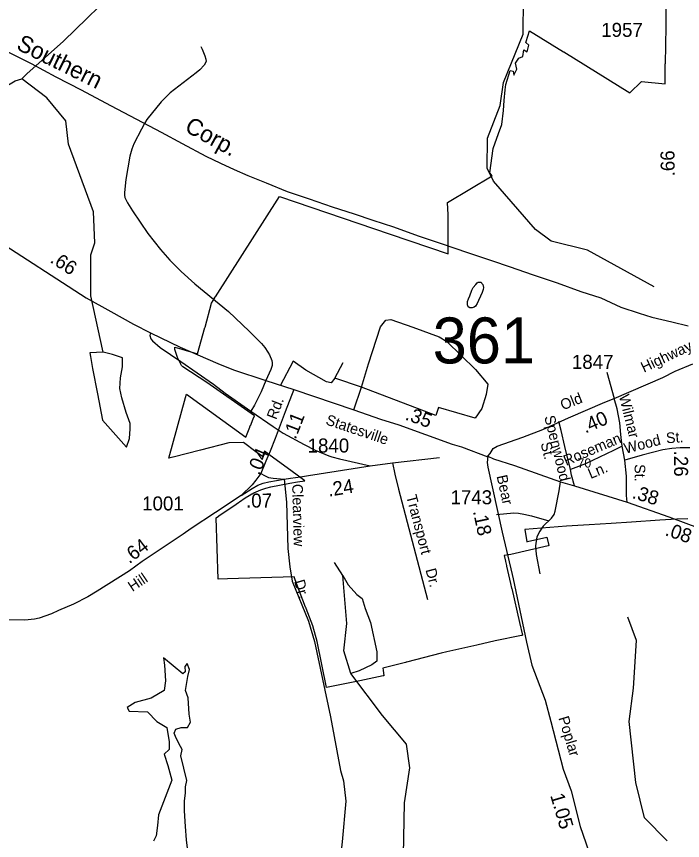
# Model space of a CAD drawing. Extents: x 1473865 to 1648260, y 639067 to 773536.
# Drawn here: x 1494705 to 1500653, y 721047 to 728401 of the extents above; entities that cross this region are included whole.
import ezdxf

# ---------------------------------------------------------------- set-up
doc = ezdxf.new("R2010")
doc.units = 0
for name, color, linetype in [('Exist Boundary Political City Limit New', 7, 'Continuous'), ('Exist Hydrographic Creek Single Shore', 7, 'Continuous'), ('Exist Hydrographic Misc Water Feature', 7, 'Continuous'), ('Exist Railroad Mainline', 7, 'Continuous'), ('Exist Railroad Mainline Label', 7, 'Continuous'), ('Exist Road Non-System Type 51', 7, 'Continuous'), ('Exist Road Non-System Type 51 Label', 7, 'Continuous'), ('Exist Road Primary US Attributed', 7, 'Continuous'), ('Exist Road Primary US Label', 7, 'Continuous'), ('Exist Road Primary US Mileage Hundredths English Label', 7, 'Continuous'), ('Exist Road Secondary Mileage Hundredths English Label', 7, 'Continuous'), ('Exist Road Secondary Structure Standard Bridge Number Label', 7, 'Continuous'), ('Exist Road Secondary Type 51 Attributed', 7, 'Continuous'), ('Exist Road Secondary Type 51 Label', 7, 'Continuous'), ('Exist Road Secondary Type 51 Number Label', 7, 'Continuous'), ('Map Preparation Boundary City Limit Buffer Line', 7, 'Continuous')]:
    doc.layers.add(name, color=color, linetype=linetype)

msp = doc.modelspace()

# ---------------------------------------------------------------- linework, layer by layer
at = {"layer": 'Exist Boundary Political City Limit New'}
for points in [[(1496390, 725626.9), (1496446.2, 725842.8), (1496477.1, 725891.1), (1496470.2, 725895.9), (1496481, 725897.2), (1497053.1, 726794.4), (1498041.6, 726457.1), (1498558.8, 726280.9), (1498559.1, 726630.9), (1498555.2, 726739.3), (1498951.5, 726978.3), (1498931.2, 727006.6), (1498962.4, 727222.7), (1499007.9, 727356.3), (1499039.6, 727435.4), (1499053.4, 727561.4), (1499060.1, 727649.6), (1499069.2, 727747.2), (1499073.4, 727792.6), (1499113.1, 727917), (1499140.5, 727912.7), (1499147.2, 727876.9), (1499171.6, 727929.8), (1499160.9, 727982.6), (1499192.2, 728028.4), (1499225.2, 728043), (1499234.2, 728102.6), (1499264, 728086.2), (1499279.8, 728143.7), (1499252.8, 728168.7), (1499255.9, 728178.4), (1499286.1, 728271.4), (1499591, 728085), (1499593, 728084.5), (1500182.9, 727719.8), (1500286.8, 727820.2), (1500496.6, 727799.8), (1500496.4, 727976.5), (1500500.9, 727977.9), (1500506, 728310), (1500503.5, 728665.1)], [(1500449.1, 723905.9), (1500197.8, 723889.1), (1500014.2, 723875.4), (1499818.4, 723863.4), (1499615.5, 723851.3), (1499244.9, 723821.5), (1499262, 723713.4), (1499267.5, 723713.7), (1499441.2, 723753.7), (1499458.9, 723679.2), (1499452.2, 723677.6), (1499119.1, 723598.1), (1499059.6, 723589.4), (1499071.2, 723538.6), (1499071.9, 723536.1), (1499079.9, 723501.4), (1499081.5, 723496.4), (1499081.1, 723495.8), (1499117.1, 723339.4), (1499126.2, 723297.4), (1499126.9, 723297.1), (1499198, 722991.4), (1499225, 722879.1), (1499216.5, 722877.3), (1499216.9, 722875.6), (1499214.6, 722876.9), (1498979.1, 722827.8), (1498817.1, 722791.4), (1498547.9, 722730.8), (1498496.4, 722719.1), (1498186.5, 722638.2), (1498185.9, 722637.4), (1498177.8, 722635.9), (1497977.5, 722583.9), (1497978, 722568.3), (1497979.8, 722567.2), (1497985.5, 722517.2), (1497979.5, 722515.9), (1497770, 722472.3), (1497474.2, 722410.8), (1497390.9, 722822.1), (1497349.9, 722963.4), (1497290.4, 723118.1), (1497289, 723126.7), (1497286, 723128.9), (1497214.5, 723315.7), (1497210.5, 723325.8), (1497201.6, 723349.2), (1497190.6, 723380.5), (1497185.1, 723400.9), (1496587.9, 723380.5), (1496505.4, 723377.7), (1496486.5, 723927.2), (1496509.5, 723942.7), (1496510.9, 723943.7), (1496665.5, 724048.1), (1496686.2, 724062.2), (1496694.6, 724067.6), (1496695.2, 724068.3), (1496746.6, 724103.4), (1496782.1, 724125.7), (1496806.9, 724139.4), (1496808.2, 724140.3), (1496823.9, 724148.2), (1496886.5, 724175.6), (1496932.5, 724191.2), (1496976.4, 724202.9), (1497145.8, 724236.7), (1497215.5, 724248.1), (1497279.1, 724257.4), (1497154.4, 724349.8), (1496969.2, 724482.9), (1496920.2, 724521.8), (1496901.9, 724473.4), (1496843.4, 724516.1), (1496732.2, 724597.2), (1496600.9, 724594.6), (1496348.9, 724530.8), (1496102.6, 724468.7), (1496103.1, 724470.8), (1496099.8, 724467.8), (1496066, 724459.2), (1496213.5, 725000), (1496222, 725031.1), (1496751.6, 724644.9), (1496789.4, 724735.6), (1496790.6, 724749.6), (1496794.4, 724747.8), (1496819.8, 724809.1), (1496831.5, 724837.4), (1496403.4, 725132.7), (1496189, 725273.8), (1496177.6, 725284.4), (1496143.1, 725356.9), (1496120.2, 725428.4), (1496120.2, 725448.9), (1496180.5, 725430.6), (1496322, 725390.1), (1496386.6, 725625.6), (1496390, 725626.9)], [(1500700.1, 723916.1), (1500602.1, 723915.4), (1500449.1, 723905.9)]]:
    msp.add_lwpolyline(points, dxfattribs=at)
at = {"layer": 'Exist Hydrographic Creek Single Shore'}
for points in [[(1494753.1, 727842.6), (1494796.3, 727889.7), (1495125.1, 728179.7), (1495651.1, 728694.3), (1496280.1, 729426.8), (1496688.7, 729722.6), (1496889.2, 729883.7)], [(1493731.2, 727297.1), (1493774.5, 727305.2), (1494259.3, 727569.9), (1494694.1, 727827.3), (1494753.1, 727842.6)], [(1498225.1, 716821.8), (1498237.1, 717021.8), (1498206.1, 717147.2), (1498179.1, 717521.8), (1498240.1, 718170.6), (1498225.1, 718279.2), (1498110.1, 718399.7), (1498030.1, 718581.9), (1498016.1, 718749.6), (1498042.1, 719766.7), (1498113.1, 720008.1), (1498119.1, 720392.1), (1498197.2, 720580.9), (1498161.2, 720916.4), (1498169.2, 721382.4), (1498216.1, 721696.5), (1498187.1, 721907.2), (1497974.2, 722161), (1497689.8, 722537.2), (1497627.4, 722738.4), (1497655.1, 722984.6), (1497620.5, 723411.1), (1497544.3, 723528.9)]]:
    msp.add_lwpolyline(points, dxfattribs=at)
at = {"layer": 'Exist Hydrographic Misc Water Feature'}
for points in [[(1500399.2, 725988.8), (1499804.1, 726316), (1499480.2, 726394.7), (1499340.2, 726499.3), (1498964.2, 726930.3), (1498908.2, 727046.4), (1498912.2, 727315.4), (1499025.2, 727605.3), (1499054.2, 727811.5), (1499228.2, 728241.3), (1499233.2, 728559.6)], [(1495478.1, 725405.4), (1495370.1, 725906.5), (1495368.2, 726274.2), (1495403.1, 726381.8), (1495391.1, 726657.8), (1495168.1, 727259.7), (1495146.1, 727470.2), (1494975.1, 727673.9), (1494753.1, 727842.6)], [(1498838.1, 726029.2), (1498853.8, 726028.9), (1498859.8, 726018.7), (1498870.8, 726007.3), (1498874.8, 725981.4), (1498872.2, 725964.1), (1498862.7, 725936.9), (1498847.4, 725903.6), (1498832, 725865.3), (1498818.1, 725839.9), (1498804.7, 725816.6), (1498792.7, 725807.4), (1498774.2, 725801.6), (1498753.5, 725800.9), (1498739, 725808.5), (1498733.8, 725827.7), (1498731.6, 725858), (1498741.6, 725880.2), (1498754, 725908.4), (1498770.7, 725958.4), (1498784.5, 725981.1), (1498805.9, 726009.2), (1498818.5, 726022.9), (1498828.7, 726030), (1498838.1, 726029.2)], [(1495478.1, 725405.4), (1495360.8, 725400.1), (1495365.1, 725365.7), (1495382.3, 725260.5), (1495427.4, 725032.8), (1495472.4, 724796.5), (1495687.1, 724555.9), (1495712.8, 724635.4), (1495721.4, 724719.2), (1495721.4, 724768.6), (1495682.8, 724867.4), (1495646.3, 724996.3), (1495629.1, 725080), (1495633.4, 725174.5), (1495650.6, 725273.4), (1495652.7, 725355), (1495562.6, 725385.1), (1495478.1, 725405.4)], [(1497620.5, 723411.1), (1497665.5, 723327.8), (1497745.2, 723241.1), (1497790.3, 723206.5), (1497818, 723116.3), (1497866.5, 722991.5), (1497921.9, 722731.4), (1497921.9, 722648.2), (1497876.9, 722613.5), (1497766, 722561.5), (1497689.8, 722537.2)], [(1500516.3, 721043.3), (1500313, 721249.8), (1500237.2, 721565.6), (1500176.7, 722107.4), (1500216.1, 722404.9), (1500240.4, 722833.1), (1500165.1, 723039.2)], [(1496232.4, 720977.4), (1496223.1, 721052), (1496213.8, 721173.2), (1496204.5, 721313), (1496204.5, 721399.3), (1496213.7, 721473), (1496213.7, 721524.3), (1496225.3, 721582.5), (1496171.8, 721801.6), (1496183.4, 721857.6), (1496169.3, 721884.4), (1496132, 721961.3), (1496113.4, 722005.5), (1496127.4, 722040.5), (1496176.3, 722054.5), (1496232.1, 722054.5), (1496260.1, 722103.4), (1496246.1, 722173.3), (1496236.8, 722320.2), (1496213.5, 722385.4), (1496234.5, 722511.3), (1496248.4, 722574.2), (1496227.5, 722627.8), (1496208.9, 722599.8), (1496211.2, 722553.2), (1496190.2, 722534.6), (1496017.9, 722678.2), (1496027.2, 722612.9), (1496034.2, 722473.1), (1496024.9, 722386.9), (1495906.1, 722317), (1495764.1, 722279.7), (1495694.2, 722233.1), (1495710.5, 722200.4), (1495875.8, 722195.8), (1495957.4, 722109.5), (1496048.2, 722055.9), (1496066.8, 721927.8), (1496066.8, 721859.9), (1496022.6, 721817.9), (1496057.5, 721715.4), (1496092.4, 721584.9), (1495973.7, 721274.9), (1495964.3, 721181.7), (1495952.7, 721088.5), (1495927.1, 721041.9)]]:
    msp.add_lwpolyline(points, dxfattribs=at)
at = {"layer": 'Exist Railroad Mainline'}
msp.add_lwpolyline([(1494620.2, 728086.8), (1494836.5, 727979.6), (1495056.9, 727862.5), (1495283.3, 727747.2), (1495543.1, 727605.5), (1495777.4, 727484.1), (1495995.8, 727369.1), (1496184.2, 727268.2), (1496394.7, 727155.3), (1496525.7, 727091.4), (1496648.8, 727035.7), (1496770.2, 726981.8), (1496933.1, 726915.5), (1497122.1, 726838.9), (1497319, 726772), (1497523.9, 726703.1), (1497718.9, 726638.3), (1497886.3, 726583.9), (1498071.4, 726523.1), (1498292.1, 726442), (1498497.2, 726373.1), (1498731.9, 726295.7), (1498947, 726222.5), (1499114.1, 726166.1), (1499311, 726097.3), (1499532, 726022.2), (1499744.8, 725947.1), (1499921.9, 725888.5), (1500100.9, 725806.4), (1500264.1, 725754.1), (1500379.7, 725718.1), (1500558.6, 725675.8), (1500701.9, 725639.7)], dxfattribs=at)
at = {"layer": 'Exist Road Non-System Type 51'}
for p, q in [((1499975.4, 725227.3), (1500043.2, 724990.2)), ((1500137.7, 724440.7), (1500115, 724565.7))]:
    msp.add_line(p, q, dxfattribs=at)
for points in [[(1496350, 728131.9), (1496361.7, 728110.3), (1496386.7, 728049.7), (1496396.3, 728019.5), (1496397.9, 727999.7), (1496380.2, 727964.6), (1496343.2, 727925.5), (1496308.2, 727897.2), (1496077.1, 727719.8), (1495998, 727638.4), (1495869.7, 727480.6)], [(1495869.7, 727480.6), (1495846.5, 727445.9), (1495819.8, 727395.4), (1495751.8, 727264.7), (1495734.2, 727217.3), (1495715.9, 727155.4), (1495680.5, 726946), (1495669.7, 726829.9), (1495669.3, 726806.9), (1495673.7, 726786), (1495696.9, 726737.8), (1495741.6, 726665), (1495878.2, 726462.7), (1495989.8, 726320.8), (1496074.3, 726225.3), (1496174.5, 726123.6), (1496298.8, 726013.6), (1496596.6, 725768.5), (1496783.7, 725591.4), (1496891.8, 725481.6), (1496921.2, 725445), (1496950.6, 725404.6), (1496964.1, 725380.3), (1496985.3, 725330), (1496986.9, 725310), (1496986.7, 725286), (1496975.9, 725250.2), (1496932.5, 725150.6)], [(1497785.2, 725091.5), (1497849.6, 725302), (1497954.8, 725631.3), (1498002.3, 725689.1), (1498046.4, 725695.9), (1498243.2, 725628), (1498480.6, 725543.1), (1498548.5, 725498.9), (1498802.9, 725251.1), (1498914.9, 725118.7), (1498897.9, 725027), (1498860.6, 724901.4), (1498799.5, 724816.5)], [(1495900.6, 725578.8), (1495896.1, 725554.9), (1495903.7, 725524.7), (1495919.4, 725506.4), (1495986.4, 725445.2), (1496172.1, 725320.2), (1496462.8, 725119.2), (1496567.5, 725039.3), (1496797.9, 724877)], [(1497174.5, 725325.8), (1497059.2, 725105.1)], [(1497547.7, 725173), (1497513.8, 725132.3), (1497473.1, 725139.1), (1497289.9, 725244.3), (1497174.5, 725325.8)], [(1497547.7, 725173), (1497622.3, 725312.2)], [(1497785.2, 725091.5), (1497547.7, 725173)], [(1496932.5, 725150.6), (1496888.6, 725049.6), (1496830.7, 724932.7), (1496797.9, 724877)], [(1497717.3, 724891.2), (1497785.2, 725091.5)], [(1498450.1, 724840.3), (1497785.2, 725091.5)], [(1500115, 724565.7), (1500101.3, 724670.3), (1500093.7, 724773.4), (1500069.6, 724897.8), (1500043.2, 724990.2)], [(1496797.9, 724877), (1496998.4, 724740), (1497087.3, 724682.6), (1497273.6, 724581.4), (1497372.8, 724531.6), (1497493.8, 724479.5), (1497519.7, 724471.2), (1497589.3, 724452), (1497864.3, 724391.2)], [(1498473.8, 724911.6), (1498450.1, 724840.3)], [(1498799.5, 724816.5), (1498473.8, 724911.6)], [(1499650.9, 724356.9), (1499600.2, 724563.7), (1499568.7, 724706.2), (1499547.9, 724784.6)], [(1500115, 724565.7), (1500037.7, 724527.1), (1499785.6, 724408.6), (1499650.9, 724356.9)], [(1500790.1, 724549.9), (1500632.1, 724550.2), (1500556.1, 724545.4), (1500475.8, 724532.6), (1500293.2, 724485.4), (1500137.7, 724440.7)], [(1500156.9, 724067.6), (1500151.3, 724124.7), (1500152.4, 724298.1), (1500137.7, 724440.7)], [(1498062.7, 724417.8), (1498084.2, 724315.3), (1498116, 724182.8), (1498375.6, 723196.7)], [(1499687.2, 724212), (1499660.1, 724306.7), (1499650.9, 724356.9)], [(1496710.7, 724124.9), (1496809.2, 724189.4), (1496859.8, 724217.8), (1496908, 724235.6), (1496958.3, 724247.6), (1497094.8, 724271.4)], [(1497094.8, 724271.4), (1497115.1, 724064.9), (1497129.4, 723652.1), (1497146.7, 723490.4), (1497166.7, 723361.4), (1497312.8, 723003.1), (1497367.2, 722822.5), (1497507.6, 722151.3), (1497599.2, 721672.6), (1497625, 721578.1), (1497645, 721399.1), (1497613.5, 721035), (1497564.8, 720599.3)], [(1499459.3, 723899.8), (1499483.8, 723924.7), (1499506.1, 723955.4), (1499515.2, 723984.4), (1499551.6, 724168.6), (1499562.2, 724246.3)], [(1498991.3, 723956.4), (1499146.4, 723969.5), (1499188.4, 723966.9), (1499236.2, 723959.9), (1499304, 723944.9), (1499459.3, 723899.8)], [(1499459.3, 723899.8), (1499428.3, 723874.3), (1499408, 723852.7), (1499379.8, 723808.2), (1499352.5, 723755.8), (1499338.9, 723675.5), (1499346.1, 723600.1), (1499378.8, 723427.3)]]:
    msp.add_lwpolyline(points, dxfattribs=at)
at = {"layer": 'Exist Road Primary US Attributed'}
for points in [[(1494182.8, 726642), (1494486.6, 726431.2), (1495325.6, 725891), (1495547.9, 725768.9), (1495749.9, 725655.3), (1495900.6, 725578.8), (1496166.3, 725448.2), (1496501.9, 725302.6), (1496642.9, 725248.1), (1496932.5, 725150.6), (1497181.4, 725070.4)], [(1497181.4, 725070.4), (1497717.3, 724891.2), (1497955.3, 724807.6), (1498120.5, 724755.6), (1498596.8, 724584.5), (1498677.8, 724559.9), (1498912.6, 724472.1)], [(1498915.5, 724476.9), (1498964.6, 724451.7), (1499152.4, 724393.1), (1499562.2, 724246.3), (1499687.2, 724212), (1500156.9, 724067.6), (1500529, 723936.4), (1500809.1, 723831.6)]]:
    msp.add_lwpolyline(points, dxfattribs=at)
at = {"layer": 'Exist Road Secondary Type 51 Attributed'}
for points in [[(1498915.5, 724476.9), (1498933.7, 724500), (1498961.7, 724543.7), (1498998.2, 724566.8), (1499225.6, 724647.1), (1499405.5, 724714), (1499634.4, 724819.1), (1499958.8, 724957.6), (1500043.2, 724990.2), (1500476.3, 725178.9), (1500587.4, 725236.3), (1500746, 725300.6)], [(1497181.4, 725070.4), (1497105.6, 724871.2), (1497013.5, 724634.1), (1496969.4, 724522.7), (1496930.9, 724430.8), (1496886.5, 724323.1)], [(1496886.5, 724323.1), (1496918.2, 724304.6), (1496956.3, 724286.1), (1496997.6, 724280), (1497094.8, 724271.4), (1497152.7, 724281.5), (1497240.5, 724293.1), (1497313, 724302.7), (1497864.3, 724391.2), (1498062.7, 724417.8), (1498482, 724463.5)], [(1498915.5, 724476.9), (1498907, 724419.7), (1498915.5, 724377.2), (1499041.4, 723797.2), (1499130.1, 723422.1), (1499140.4, 723381.3), (1499260.7, 722816.7), (1499306.3, 722611.6), (1499424.7, 722300.2), (1499477.8, 722109.4), (1499586.5, 721683.5), (1499657.2, 721489.1), (1499738.7, 721172.7), (1499815.6, 720947.6)], [(1496886.5, 724323.1), (1496842, 724261.5), (1496810.2, 724221.5), (1496710.7, 724124.9), (1496481.5, 723975.1), (1496263.3, 723830.8), (1496194.5, 723782), (1495828.4, 723536.2), (1495713, 723454.3), (1495424, 723271.2), (1495341.2, 723222.7), (1495214.1, 723154.8), (1495079.2, 723099.1), (1495018.7, 723070.5), (1494906.1, 723032.2), (1494865.7, 723022), (1494779.9, 723014.3), (1494480, 723019.3)]]:
    msp.add_lwpolyline(points, dxfattribs=at)
at = {"layer": 'Map Preparation Boundary City Limit Buffer Line'}
for points in [[(1496390, 725626.9), (1496446.2, 725842.8), (1496477.1, 725891.1), (1496470.2, 725895.9), (1496481, 725897.2), (1497053.1, 726794.4), (1498041.6, 726457.1), (1498558.8, 726280.9), (1498559.1, 726630.9), (1498555.2, 726739.3), (1498951.5, 726978.3), (1498931.2, 727006.6), (1498962.4, 727222.7), (1499007.9, 727356.3), (1499039.6, 727435.4), (1499053.4, 727561.4), (1499060.1, 727649.6), (1499069.2, 727747.2), (1499073.4, 727792.6), (1499113.1, 727917), (1499140.5, 727912.7), (1499147.2, 727876.9), (1499171.6, 727929.8), (1499160.9, 727982.6), (1499192.2, 728028.4), (1499225.2, 728043), (1499234.2, 728102.6), (1499264, 728086.2), (1499279.8, 728143.7), (1499252.8, 728168.7), (1499255.9, 728178.4), (1499286.1, 728271.4), (1499591, 728085), (1499593, 728084.5), (1500182.9, 727719.8), (1500286.8, 727820.2), (1500496.6, 727799.8), (1500496.4, 727976.5), (1500500.9, 727977.9), (1500506, 728310), (1500503.5, 728665.1)], [(1500449.1, 723905.9), (1500197.8, 723889.1), (1500014.2, 723875.4), (1499818.4, 723863.4), (1499615.5, 723851.3), (1499244.9, 723821.5), (1499262, 723713.4), (1499267.5, 723713.7), (1499441.2, 723753.7), (1499458.9, 723679.2), (1499452.2, 723677.6), (1499119.1, 723598.1), (1499059.6, 723589.4), (1499071.2, 723538.6), (1499071.9, 723536.1), (1499079.9, 723501.4), (1499081.5, 723496.4), (1499081.1, 723495.8), (1499117.1, 723339.4), (1499126.2, 723297.4), (1499126.9, 723297.1), (1499198, 722991.4), (1499225, 722879.1), (1499216.5, 722877.3), (1499216.9, 722875.6), (1499214.6, 722876.9), (1498979.1, 722827.8), (1498817.1, 722791.4), (1498547.9, 722730.8), (1498496.4, 722719.1), (1498186.5, 722638.2), (1498185.9, 722637.4), (1498177.8, 722635.9), (1497977.5, 722583.9), (1497978, 722568.3), (1497979.8, 722567.2), (1497985.5, 722517.2), (1497979.5, 722515.9), (1497770, 722472.3), (1497474.2, 722410.8), (1497390.9, 722822.1), (1497349.9, 722963.4), (1497290.4, 723118.1), (1497289, 723126.7), (1497286, 723128.9), (1497214.5, 723315.7), (1497210.5, 723325.8), (1497201.6, 723349.2), (1497190.6, 723380.5), (1497185.1, 723400.9), (1496587.9, 723380.5), (1496505.4, 723377.7), (1496486.5, 723927.2), (1496509.5, 723942.7), (1496510.9, 723943.7), (1496665.5, 724048.1), (1496686.2, 724062.2), (1496694.6, 724067.6), (1496695.2, 724068.3), (1496746.6, 724103.4), (1496782.1, 724125.7), (1496806.9, 724139.4), (1496808.2, 724140.3), (1496823.9, 724148.2), (1496886.5, 724175.6), (1496932.5, 724191.2), (1496976.4, 724202.9), (1497145.8, 724236.7), (1497215.5, 724248.1), (1497279.1, 724257.4), (1497154.4, 724349.8), (1496969.2, 724482.9), (1496920.2, 724521.8), (1496901.9, 724473.4), (1496843.4, 724516.1), (1496732.2, 724597.2), (1496600.9, 724594.6), (1496348.9, 724530.8), (1496102.6, 724468.7), (1496103.1, 724470.8), (1496099.8, 724467.8), (1496066, 724459.2), (1496213.5, 725000), (1496222, 725031.1), (1496751.6, 724644.9), (1496789.4, 724735.6), (1496790.6, 724749.6), (1496794.4, 724747.8), (1496819.8, 724809.1), (1496831.5, 724837.4), (1496403.4, 725132.7), (1496189, 725273.8), (1496177.6, 725284.4), (1496143.1, 725356.9), (1496120.2, 725428.4), (1496120.2, 725448.9), (1496180.5, 725430.6), (1496322, 725390.1), (1496386.6, 725625.6), (1496390, 725626.9)], [(1500700.1, 723916.1), (1500602.1, 723915.4), (1500449.1, 723905.9)]]:
    msp.add_lwpolyline(points, dxfattribs=at)

# ---------------------------------------------------------------- texts
at = {"layer": 'Exist Railroad Mainline Label'}
for s, rotation, p in [('Southern', 333.63723, (1494694.2, 728112.7)), ('Corp.', 331.39451, (1496196.8, 727381.3))]:
    msp.add_text(s, height=150, rotation=rotation, dxfattribs=at).set_placement(p)
at = {"layer": 'Exist Road Non-System Type 51 Label'}
for s, rotation, p in [('Wilmar', 283.97638, (1500083.6, 725014.1)), ('Spenwood', 283.76828, (1499417.4, 724828)), ('Roseman', 22.95861, (1499613.4, 724389.1)), ('Wood', 14.47179, (1500143.4, 724497.6)), ('St.', 3.67095, (1500508.1, 724591.6)), ('St.', 283.76828, (1499384.7, 724591.2)), ('Ln.', 22.95861, (1499832.3, 724271.8)), ('St.', 270.2723, (1500224.7, 724405.1)), ('Clearview', 271.54723, (1497166.3, 724227.8)), ('Transport', 284.74993, (1498183.8, 724118.5)), ('Dr.', 284.74993, (1498356.5, 723462.7)), ('Dr.', 285.73341, (1497183.4, 723360.3))]:
    msp.add_text(s, height=95, rotation=rotation, dxfattribs=at).set_placement(p)
at = {"layer": 'Exist Road Primary US Label'}
msp.add_text('Statesville', height=95, rotation=341.31574, dxfattribs=at).set_placement((1497459.5, 724761.9))
msp.add_text('70', height=82.02, dxfattribs=at).set_placement((1499715.1, 724374.6))
at = {"layer": 'Exist Road Primary US Mileage Hundredths English Label'}
for s, rotation, p in [('.66', 327.22142, (1494997.1, 726211.2)), ('.35', 340.23857, (1498168.4, 724804.8)), ('.38', 342.90791, (1500195.4, 724104.2)), ('.08', 341.13985, (1500489.1, 723772.5))]:
    msp.add_text(s, height=125, rotation=rotation, dxfattribs=at).set_placement(p)
at = {"layer": 'Exist Road Secondary Mileage Hundredths English Label'}
for s, rotation, p in [('.66', 90.7832, (1500583.6, 726974.2)), ('.40', 23.12651, (1499784.7, 724678.4)), ('.11', 68.77427, (1497196.9, 724620.4)), ('.04', 67.26902, (1496872.8, 724299.3)), ('.26', 270.07698, (1500577.1, 724525.9)), ('.24', 9.12308, (1497493.3, 724114.9)), ('.07', 0.44301, (1496755, 724017.1)), ('.18', 282.04684, (1498780.2, 723984.4)), ('.64', 37.21549, (1495712.2, 723511.9)), ('1.05', 286.53642, (1499470, 721449.2))]:
    msp.add_text(s, height=125, rotation=rotation, dxfattribs=at).set_placement(p)
at = {"layer": 'Exist Road Secondary Structure Standard Bridge Number Label'}
msp.add_text('361', height=410.1, dxfattribs=at).set_placement((1498421, 725304.4))
at = {"layer": 'Exist Road Secondary Type 51 Label'}
for s, rotation, p in [('Highway', 25.30248, (1500308.2, 725220.7)), ('Old', 21.71934, (1499584.2, 724885)), ('Rd.', 69.15453, (1497024.6, 724796.9)), ('Bear', 282.29968, (1498991.7, 724298.7)), ('Hill', 33.86765, (1495740.2, 723263.5)), ('Poplar', 286.62402, (1499543.4, 722140.7))]:
    msp.add_text(s, height=95, rotation=rotation, dxfattribs=at).set_placement(p)
at = {"layer": 'Exist Road Secondary Type 51 Number Label'}
for s, p in [('1957', (1499926.5, 728218.7)), ('1847', (1499664.6, 725255.7)), ('1840', (1497304.3, 724509.2)), ('1743', (1498580.4, 724047.3)), ('1001', (1495826.7, 723992.4))]:
    msp.add_text(s, height=125, dxfattribs=at).set_placement(p)

doc.saveas('drawing.dxf')
